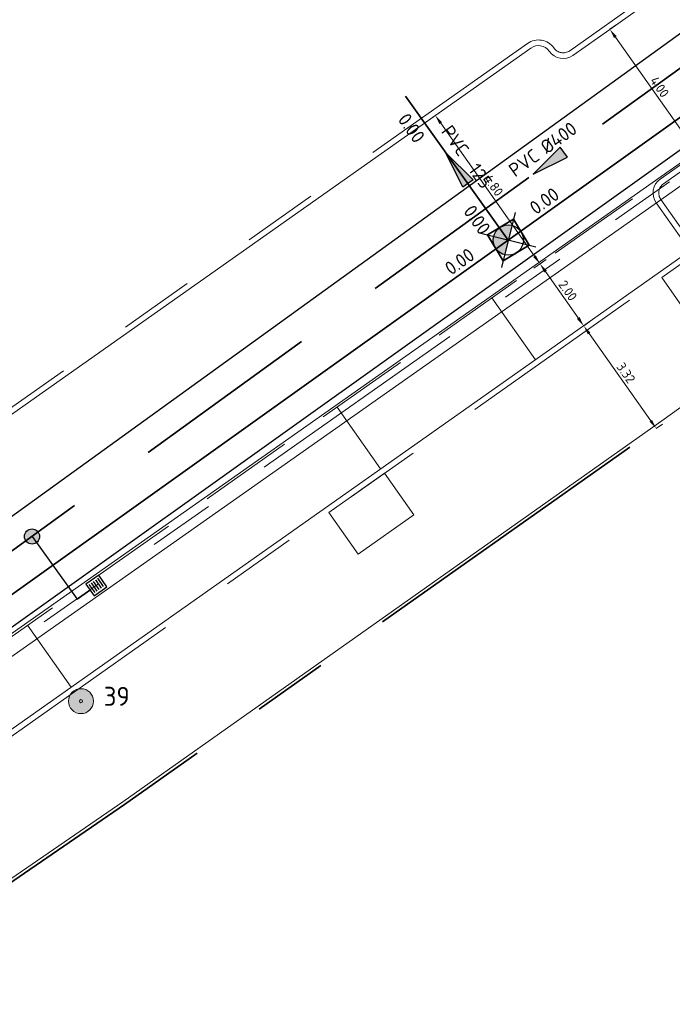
# Model space of a CAD drawing. Header units: metres. Extents: x 92403 to 95147, y 464428 to 465602.
# Tile 531 of 568: x 93356 to 93373, y 465283 to 465309. Entities that reach past the tile are written whole.
import ezdxf
from ezdxf.enums import TextEntityAlignment as Align

# ---------------------------------------------------------------- set-up
doc = ezdxf.new("R2010")
doc.units = ezdxf.units.M
for name, pattern in [('DASHED', [0.75, 0.5, -0.25]), ('RI-GWA', [18.45, 6, -1.8, 1.75, -1.8, 1.75, -1.8, 1.75, -1.8]), ('RI-HWA', [7.4, 5, -2.4]), ('RI-HWA_KOLKAANSLUITING', [4.3, 2.5, -1.8]), ('VH-OPSLUITBAND_80X200', [14, 8, -2, 2, -2]), ('VH-TROTTOIRBAND', [15, 5, -2, 2, -2, 2, -2])]:
    doc.linetypes.add(name, pattern=pattern)
doc.layers.get('0').update_dxf_attribs({"linetype": 'CONTINUOUS'})
doc.layers.get('Defpoints').update_dxf_attribs({"linetype": 'CONTINUOUS'})
for name, color, linetype, lineweight, true_color in [('B-OI-RI-GWA_TRANSPORTLEIDING-G', 7, 'RI-GWA', 18, 0xff8400), ('B-XX-KL-ET_LS_OV_LICHTMAST-S', 7, 'CONTINUOUS', 9, 0xff0026), ('N-OI-RI-HWA_STROOMRICHTING-S', 7, 'CONTINUOUS', 25, 0x007bff), ('N-OI-RI-HWA_TRANSPORTLEIDING-G', 7, 'RI-HWA', 35, 0x007bff)]:
    doc.layers.add(name, color=color, linetype=linetype, lineweight=lineweight, true_color=true_color)
for name, color, linetype, lineweight in [('B-WE-VH-VERHARDING_FUNDERING-G', 252, 'CONTINUOUS', 18), ('N-RO-VH-KANTOPSLUITING_ELEMENT_STALENSTRIP-G', 7, 'CONTINUOUS', 9), ('N-RO-VW-MARKERING-G', 7, 'CONTINUOUS', 9), ('N-WE-GK-KISTDAM-G', 40, 'CONTINUOUS', 30), ('N-WE-IE-MEUBILAIR_WEGMEUBILAIR_LICHTMAST-T25', 7, 'CONTINUOUS', 25), ('N-WE-RI-HWA_HULPSTUK-S', 150, 'CONTINUOUS', 25), ('N-WE-RI-HWA_KOLK_STRAATKOLK-S', 150, 'CONTINUOUS', 25), ('N-WE-RI-HWA_KOLKAANSLUITING-G', 150, 'RI-HWA_KOLKAANSLUITING', 25), ('N-WE-VH-KANTOPSLUITING_OPSLUITBAND_80X200-G', 7, 'VH-OPSLUITBAND_80X200', 35), ('N-WE-VH-KANTOPSLUITING_TROTTOIRBAND-G', 7, 'VH-TROTTOIRBAND', 35), ('N-WE-VH-KANTOPSLUITING_VOORKANTBAND-G', 50, 'CONTINUOUS', 35), ('V-OI-RI-GWA_RIOOLPUT_INSPECTIEPUT-S', 30, 'CONTINUOUS', 25), ('V-OI-RI-GWA_TRANSPORTLEIDING-G', 30, 'RI-GWA-V', 35), ('V-WE-RI-GWA_STROOMRICHTING-S', 30, 'CONTINUOUS', 25), ('V-WE-RI-VOLSCHUIMEN-G', 130, 'CONTINUOUS-V', 35), ('X-XX-AL-M', 7, 'CONTINUOUS', 18)]:
    doc.layers.add(name, color=color, linetype=linetype, lineweight=lineweight)
doc.styles.add('NLCS-ISO', font='NLCS-ISO.ttf')
doc.styles.add('NLCS-ISO-M100-T25', font='NLCS-ISO.ttf', dxfattribs={"height": 0.25})
doc.styles.add('NLCS-ISO-M200-T25', font='NLCS-ISO.ttf', dxfattribs={"height": 0.5})
doc.linetypes.add('CONTINUOUS-V', pattern='A,3.5,[24,NLCS.SHX,S=0.5,R=0,X=0,Y=0],3.5', length=7)
doc.linetypes.add('RI-GWA-V', pattern='A,3,[24,NLCS.SHX,S=1,R=0,X=0,Y=0],3,-3', length=9)
doc.dimstyles.new('NLCS-M100-T25-PIJL_L2_H1', dxfattribs={"dimscale": 0.1, "dimtxt": 2.5, "dimasz": 2.5, "dimexe": 2, "dimexo": 2, "dimgap": 0.7, "dimtad": 1, "dimzin": 0, "dimdsep": 46, "dimtxsty": 'NLCS-ISO-M100-T25', "dimcen": 0, "dimdle": 2, "dimclrd": 256, "dimclre": 256, "dimclrt": 256, "dimadec": 1, "dimazin": 0, "dimtfac": 1, "dimtdec": 3, "dimtofl": 0, "dimtmove": 0, "dimatfit": 3, "dimfxl": 2, "dimfxlon": 1, "dimtfillclr": 256, "dimtolj": 1, "dimtzin": 0, "dimlwd": -1, "dimlwe": -1, "dimarcsym": 0})

# ---------------------------------------------------------------- blocks, each defined once
blk = doc.blocks.new('LIGHTWEL 4M')
at = {"true_color": 0xffffff}
h = blk.add_hatch(color=7, dxfattribs=at)
h.dxf.hatch_style = 1
edge = h.paths.add_edge_path()
edge.add_arc((0, 0), 0.33, 0, 360)
at = {"color": 18, "true_color": 0x000000}
for radius in [0.33, 0.04]:
    blk.add_circle((0, 0), radius, dxfattribs=at)
blk = doc.blocks.new('*D109')
at = {"layer": 'Defpoints', "color": 0, "transparency": 16777216}
for p in [(93367.219, 465306.473), (93366.546, 465305.999), (93369.986, 465302.551)]:
    blk.add_point(p, dxfattribs=at)
at = {"layer": 'X-XX-AL-M', "transparency": 16777216}
for p, q in [((93366.71, 465306.114), (93366.383, 465305.883)), ((93369.169, 465302.281), (93366.691, 465305.794)), ((93369.477, 465302.192), (93369.15, 465301.961))]:
    blk.add_line(p, q, dxfattribs=at)
for points in [[(93366.725, 465305.818), (93366.657, 465305.77), (93366.546, 465305.999)], [(93369.204, 465302.305), (93369.135, 465302.257), (93369.314, 465302.076)]]:
    blk.add_solid(points, dxfattribs=at)
at = {"layer": 'X-XX-AL-M', "transparency": 16777216, "insert": (93368.089, 465304.15), "char_height": 0.25, "attachment_point": 5, "rotation": 305.2047, "style": 'NLCS-ISO-M100-T25'}
blk.add_mtext('\\A1;4.80', dxfattribs=at)
blk = doc.blocks.new('*D114')
at = {"layer": 'Defpoints', "color": 0, "transparency": 16777216}
for p in [(93371.159, 465308.274), (93371.159, 465308.274), (93373.465, 465305.005)]:
    blk.add_point(p, dxfattribs=at)
at = {"layer": 'X-XX-AL-M', "transparency": 16777216}
for p, q in [((93371.159, 465308.274), (93371.322, 465308.389)), ((93373.321, 465305.21), (93371.303, 465308.069)), ((93373.465, 465305.005), (93373.628, 465305.121))]:
    blk.add_line(p, q, dxfattribs=at)
for points in [[(93371.337, 465308.093), (93371.269, 465308.045), (93371.159, 465308.274)], [(93373.355, 465305.234), (93373.287, 465305.186), (93373.465, 465305.005)]]:
    blk.add_solid(points, dxfattribs=at)
at = {"layer": 'X-XX-AL-M', "transparency": 16777216, "insert": (93372.471, 465306.752), "char_height": 0.25, "attachment_point": 5, "rotation": 305.2047, "style": 'NLCS-ISO-M100-T25'}
blk.add_mtext('\\A1;4.00', dxfattribs=at)
blk = doc.blocks.new('*D115')
at = {"layer": 'Defpoints', "color": 0, "transparency": 16777216}
for p in [(93369.314, 465302.076), (93370.467, 465300.442), (93370.467, 465300.442)]:
    blk.add_point(p, dxfattribs=at)
at = {"layer": 'X-XX-AL-M', "transparency": 16777216}
for p, q in [((93369.314, 465302.076), (93369.477, 465302.192)), ((93369.458, 465301.872), (93370.322, 465300.647)), ((93370.467, 465300.442), (93370.63, 465300.558))]:
    blk.add_line(p, q, dxfattribs=at)
for points in [[(93369.492, 465301.896), (93369.424, 465301.848), (93369.314, 465302.076)], [(93370.357, 465300.671), (93370.288, 465300.623), (93370.467, 465300.442)]]:
    blk.add_solid(points, dxfattribs=at)
at = {"layer": 'X-XX-AL-M', "transparency": 16777216, "insert": (93370.049, 465301.372), "char_height": 0.25, "attachment_point": 5, "rotation": 305.2047, "style": 'NLCS-ISO-M100-T25'}
blk.add_mtext('\\A1;2.00', dxfattribs=at)
blk = doc.blocks.new('*D116')
at = {"layer": 'Defpoints', "color": 0, "transparency": 16777216}
for p in [(93370.467, 465300.442), (93372.382, 465297.727), (93372.382, 465297.727)]:
    blk.add_point(p, dxfattribs=at)
at = {"layer": 'X-XX-AL-M', "transparency": 16777216}
for p, q in [((93370.467, 465300.442), (93370.63, 465300.558)), ((93370.611, 465300.238), (93372.238, 465297.931)), ((93372.382, 465297.727), (93372.546, 465297.842))]:
    blk.add_line(p, q, dxfattribs=at)
for points in [[(93370.645, 465300.262), (93370.577, 465300.214), (93370.467, 465300.442)], [(93372.272, 465297.955), (93372.204, 465297.907), (93372.382, 465297.727)]]:
    blk.add_solid(points, dxfattribs=at)
at = {"layer": 'X-XX-AL-M', "transparency": 16777216, "insert": (93371.584, 465299.197), "char_height": 0.25, "attachment_point": 5, "rotation": 305.2047, "style": 'NLCS-ISO-M100-T25'}
blk.add_mtext('\\A1;3.32', dxfattribs=at)
blk = doc.blocks.new('STRAATKOLK 415X375')
at = {"layer": 'N-WE-RI-HWA_KOLK_STRAATKOLK-S', "flags": 128}
blk.add_lwpolyline([(-0.415, 0), (0, 0), (0, 0.375), (-0.415, 0.375)], close=True, dxfattribs=at)
for points in [[(-0.344, 0.055), (-0.344, 0.32)], [(-0.275, 0.055), (-0.275, 0.32)], [(-0.207, 0.055), (-0.207, 0.32)], [(-0.137, 0.055), (-0.137, 0.32)], [(-0.068, 0.055), (-0.068, 0.32)]]:
    blk.add_lwpolyline(points, dxfattribs=at)
blk = doc.blocks.new('*U276')
at = {"ltscale": 0.1}
blk.add_hatch(color=256, dxfattribs=at).paths.add_polyline_path([(-2.5, 0), (2.5, -0.83), (2.5, 0.83)])
at = {"ltscale": 0.1, "flags": 128}
blk.add_lwpolyline([(-2.5, 0), (2.5, -0.83), (2.5, 0.83)], close=True, dxfattribs=at)
at = {"ltscale": 0.1, "style": 'NLCS-ISO'}
for tag, p in [('MAT', (-0.5, 0.5)), ('BOBL', (-130.09, 0))]:
    blk.add_attdef(tag, text='', height=1.8, dxfattribs=at).set_placement(p, align=Align.BOTTOM_RIGHT)
for tag, p in [('DIA', (0.5, 0.5)), ('BOBR', (129.66, 0))]:
    blk.add_attdef(tag, text='', height=1.8, dxfattribs=at).set_placement(p, align=Align.BOTTOM_LEFT)
blk.add_attdef('JVA', text='', height=1.8, dxfattribs=at).set_placement((0, -1), align=Align.TOP_CENTER)
at = {"ltscale": 0.1, "style": 'NLCS-ISO', "flags": 1}
blk.add_attdef('PUTNR-L', text='', height=1.8, dxfattribs=at).set_placement((-0.82, -5.89), align=Align.BOTTOM_RIGHT)
blk.add_attdef('PUTNR-L', text='', height=1.8, dxfattribs=at).set_placement((1.95, -5.77), align=Align.BOTTOM_LEFT)
blk = doc.blocks.new('V-SRI-PUT_GWA-SO')
blk.add_hatch(color=256).paths.add_polyline_path([(1.41, 1.41, 0.664858), (-2, 0.02), (-2, -0.02, 0.196534), (-1.41, -1.41)])
at = {"ltscale": 0.1, "flags": 128}
for points in [[(-2.65, 2.65), (2.65, -2.65)], [(2.65, 2.65), (-2.65, -2.65)]]:
    blk.add_lwpolyline(points, dxfattribs=at)
at = {"flags": 128}
blk.add_lwpolyline([(-2, 2), (2, 2), (2, -2), (-2, -2)], close=True, dxfattribs=at)
at = {"lineweight": -3, "flags": 128}
blk.add_lwpolyline([(2, -2), (2, 2), (-2, 2), (-2, -2)], close=True, dxfattribs=at)
at = {"lineweight": -3}
blk.add_circle((0, 0), 2, dxfattribs=at)
blk = doc.blocks.new('SRI-HULP_INLAAT_KOLK-SO')
h = blk.add_hatch(color=256)
edge = h.paths.add_edge_path()
edge.add_arc((0, 0), 1, 0, 360)
blk.add_circle((0, 0), 1)
blk = doc.blocks.new('*U416')
at = {"ltscale": 0.1, "style": 'NLCS-ISO'}
for tag, p in [('MAT', (-1, 0.5)), ('BOBL', (-67.6, 0))]:
    blk.add_attdef(tag, text='', height=1.8, dxfattribs=at).set_placement(p, align=Align.BOTTOM_RIGHT)
for tag, p in [('DIA', (1, 0.5)), ('BOBR', (138.86, 0))]:
    blk.add_attdef(tag, text='', height=1.8, dxfattribs=at).set_placement(p, align=Align.BOTTOM_LEFT)
blk.add_attdef('JVA', text='', height=1.8, dxfattribs=at).set_placement((0, -1), align=Align.TOP_CENTER)
blk = doc.blocks.new('*U417')
at = {"ltscale": 0.1}
blk.add_hatch(color=256, dxfattribs=at).paths.add_polyline_path([(-2.5, 0), (2.5, 0.83), (2.5, -0.83)])
at = {"ltscale": 0.1, "flags": 128}
blk.add_lwpolyline([(-2.5, 0), (2.5, 0.83), (2.5, -0.83)], close=True, dxfattribs=at)
at = {"ltscale": 0.1, "style": 'NLCS-ISO'}
for tag, p in [('MAT', (-1, 0.5)), ('BOBL', (-5.78, -3.24))]:
    blk.add_attdef(tag, text='', height=1.8, dxfattribs=at).set_placement(p, align=Align.BOTTOM_RIGHT)
for tag, p in [('DIA', (1, 0.5)), ('BOBR', (5.08, -3.24))]:
    blk.add_attdef(tag, text='', height=1.8, dxfattribs=at).set_placement(p, align=Align.BOTTOM_LEFT)
blk.add_attdef('JVA', text='', height=1.8, dxfattribs=at).set_placement((0, -1), align=Align.TOP_CENTER)
blk = doc.blocks.new('*U418')
at = {"ltscale": 0.1, "style": 'NLCS-ISO'}
for tag, p in [('MAT', (-1, 0.5)), ('BOBL', (-104.55, 0))]:
    blk.add_attdef(tag, text='', height=1.8, dxfattribs=at).set_placement(p, align=Align.BOTTOM_RIGHT)
for tag, p in [('DIA', (1, 0.5)), ('BOBR', (104.38, 0))]:
    blk.add_attdef(tag, text='', height=1.8, dxfattribs=at).set_placement(p, align=Align.BOTTOM_LEFT)
blk.add_attdef('JVA', text='', height=1.8, dxfattribs=at).set_placement((0, -1), align=Align.TOP_CENTER)

msp = doc.modelspace()

# ---------------------------------------------------------------- linework, layer by layer
at = {"layer": 'B-OI-RI-GWA_TRANSPORTLEIDING-G', "flags": 128}
msp.add_lwpolyline([(93397.106, 465321.399), (93354.082, 465291.114), (93307.593, 465257.966), (93262.886304, 465225.82035), (93220.572, 465195.362)], dxfattribs=at)
at = {"layer": 'B-WE-VH-VERHARDING_FUNDERING-G', "lineweight": 13, "flags": 128}
for points in [[(93396.962099, 465321.603432), (93353.937478, 465291.317995), (93307.447456, 465258.169266), (93262.740357, 465226.023327), (93220.425949, 465195.564902)], [(93397.249901, 465321.194568), (93354.226522, 465290.910005), (93307.738544, 465257.762734), (93263.032251, 465225.617374), (93220.718051, 465195.159098)]]:
    msp.add_lwpolyline(points, dxfattribs=at)
at = {"layer": 'N-OI-RI-HWA_TRANSPORTLEIDING-G', "flags": 128}
msp.add_lwpolyline([(93346.971151, 465288.424159), (93392.102235, 465321.048566)], dxfattribs=at)
at = {"layer": 'N-RO-VH-KANTOPSLUITING_ELEMENT_STALENSTRIP-G', "color": 30, "flags": 128}
for points in [[(93374.000705, 465302.752168), (93372.529929, 465301.714471), (93373.308202, 465300.611388), (93374.778979, 465301.649086)], [(93365.204882, 465296.546327), (93363.734105, 465295.508629), (93364.512379, 465294.405546), (93365.983155, 465295.443244)]]:
    msp.add_lwpolyline(points, close=True, dxfattribs=at)
at = {"layer": 'N-RO-VW-MARKERING-G', "linetype": 'DASHED', "ltscale": 5, "flags": 128}
for points in [[(93351.332899, 465289.375626), (93354.095113, 465291.339157), (93372.490129, 465304.317653)], [(93369.189942, 465299.541539), (93368.036945, 465301.175735)], [(93365.104452, 465296.659045), (93363.951455, 465298.293242)], [(93356.933472, 465290.894058), (93355.780474, 465292.528254)]]:
    msp.add_lwpolyline(points, dxfattribs=at)
at = {"layer": 'N-WE-GK-KISTDAM-G', "flags": 128}
msp.add_lwpolyline([(93210.763383, 465172.872229), (93201.886615, 465183.30491), (93210.736267, 465190.814572), (93205.169395, 465197.317295), (93206.822913, 465198.616944), (93212.552339, 465191.915977), (93221.912831, 465199.326014), (93258.944729, 465226.336996), (93295.953077, 465253.330078), (93346.53177, 465289.031978), (93392.473191, 465322.242162), (93394.012746, 465320.086867), (93347.88791, 465287.143259), (93297.51444, 465251.166815), (93259.538016, 465223.634792), (93259.189039, 465224.121938), (93222.820307, 465198.132024), (93213.476267, 465190.734266), (93213.64833, 465190.531501), (93204.848671, 465183.064261), (93212.362775, 465174.233091)], dxfattribs=at)
at = {"layer": 'N-WE-RI-HWA_KOLKAANSLUITING-G', "flags": 128}
msp.add_lwpolyline([(93355.895295, 465294.875253), (93357.090238, 465293.217366), (93357.426903, 465293.460021)], dxfattribs=at)
at = {"layer": 'N-WE-VH-KANTOPSLUITING_OPSLUITBAND_80X200-G', "flags": 128}
msp.add_lwpolyline([(93353.682, 465284.598), (93358.341, 465287.797), (93372.64, 465297.909), (93377.86, 465301.672), (93385.335, 465306.978), (93387.657, 465308.656), (93396.043, 465314.559), (93402.429, 465319.166)], dxfattribs=at)
at = {"layer": 'N-WE-VH-KANTOPSLUITING_TROTTOIRBAND-G', "lineweight": 15}
for points in [[(93397.684277, 465327.261226), (93370.097659, 465307.70861, -0.414213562), (93369.67958, 465307.78079, 0.414213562), (93368.982782, 465307.90109), (93351.228378, 465295.374574), (93348.45903, 465293.405972), (93326.49643, 465277.793767), (93325.473877, 465277.070174), (93307.086234, 465264.058448), (93300.251947, 465259.186284), (93295.944924, 465256.115807)], [(93345.895412, 465285.326329), (93351.419806, 465289.253368, -0.415249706), (93351.838751, 465289.181801), (93352.55785, 465288.16259, 0.415249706), (93353.186267, 465288.05524), (93355.337692, 465289.584588), (93373.116778, 465302.128519, 0.414213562), (93373.225048, 465302.755637), (93372.504424, 465303.77701, -0.414213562), (93372.576604, 465304.195089), (93373.557122, 465304.886887, -0.414213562), (93373.975201, 465304.814707), (93374.695824, 465303.793335, 0.414373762), (93375.323144, 465303.685207), (93395.218279, 465317.811105, 0.414053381), (93395.326348, 465318.438081), (93394.605724, 465319.459454, -0.414213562), (93394.677904, 465319.877533), (93400.163503, 465323.747865)]]:
    msp.add_lwpolyline(points, format="xyb", dxfattribs=at)
at = {"layer": 'N-WE-VH-KANTOPSLUITING_VOORKANTBAND-G', "linetype": 'Continuous', "lineweight": 15}
for points in [[(93296.031997, 465255.993667), (93300.33902, 465259.064144), (93307.173094, 465263.936156), (93325.560522, 465276.94773), (93326.583207, 465277.671416), (93348.545938, 465293.283714), (93351.31507, 465295.252162), (93369.069257, 465307.778525, -0.414213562), (93369.557016, 465307.694315), (93369.557016, 465307.694315, 0.414213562), (93370.184134, 465307.586046), (93370.17822, 465307.581873), (93371.154149, 465308.270434), (93392.274932, 465323.26108), (93397.771033, 465327.138822), (93397.684277, 465327.261226)], [(93373.470647, 465305.009452), (93372.490129, 465304.317653, 0.414213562), (93372.381859, 465303.690535), (93373.102483, 465302.669162, -0.414213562)], [(93373.030303, 465302.251083), (93355.251, 465289.707), (93353.09936, 465288.177498, -0.415249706), (93352.680415, 465288.249064), (93351.961316, 465289.268276, 0.415249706), (93351.332899, 465289.375626), (93329.365977, 465273.76035), (93326.637409, 465271.829522, 0.414213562), (93326.530014, 465271.202253), (93327.252061, 465270.181886, -0.414213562), (93327.180464, 465269.763707), (93311.116656, 465258.396406), (93307.272444, 465255.655868, -0.414213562), (93306.854017, 465255.726001), (93306.128404, 465256.743834, 0.414213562), (93305.500763, 465256.849033), (93298.824268, 465252.089359, 0.414213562), (93298.719069, 465251.461719), (93299.444682, 465250.443885, -0.414213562), (93299.37455, 465250.025458), (93291.720442, 465244.568844, -0.414213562)]]:
    msp.add_lwpolyline(points, format="xyb", dxfattribs=at)
at = {"layer": 'N-WE-VH-KANTOPSLUITING_VOORKANTBAND-G', "linetype": 'Continuous', "lineweight": 15, "flags": 128}
msp.add_lwpolyline([(93353.636717, 465284.66395), (93358.295261, 465287.862637), (93372.593512, 465297.974108), (93377.813455, 465301.737067), (93385.288417, 465307.04304), (93387.610545, 465308.721132), (93395.996572, 465314.624151), (93402.382195, 465319.230879)], dxfattribs=at)
at = {"layer": 'V-OI-RI-GWA_TRANSPORTLEIDING-G', "flags": 128}
msp.add_lwpolyline([(93368.475814, 465302.705747), (93365.761617, 465306.504647)], dxfattribs=at)
at = {"layer": 'V-WE-RI-VOLSCHUIMEN-G', "flags": 128}
msp.add_lwpolyline([(93221.883432, 465198.338884), (93256.927536, 465223.384146), (93294.149789, 465249.623901), (93331.600968, 465276.372526), (93368.475814, 465302.705747), (93393.374941, 465320.491518)], dxfattribs=at)

# ---------------------------------------------------------------- block references
at = {"layer": 'B-XX-KL-ET_LS_OV_LICHTMAST-S'}
msp.add_blockref('LIGHTWEL 4M', (93357.188295, 465290.523057), dxfattribs=at)
at = {"layer": 'N-OI-RI-HWA_STROOMRICHTING-S'}
ref = msp.add_blockref('*U276', (93369.536693, 465304.736362), dxfattribs=dict(at, xscale=0.2, yscale=0.2, zscale=0.2, rotation=35.86245465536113))
ref.add_attrib('MAT', 'PVC', dxfattribs={"layer": '0', "ltscale": 0.1, "height": 0.36, "rotation": 35.8624547, "style": 'NLCS-ISO'}).set_placement((93369.397067, 465304.758821), align=Align.BOTTOM_RIGHT)
ref.add_attrib('DIA', '%%C400', dxfattribs={"layer": '0', "ltscale": 0.1, "height": 0.36, "rotation": 35.8624547, "style": 'NLCS-ISO'}).set_placement((93369.559152, 465304.875989), align=Align.BOTTOM_LEFT)
at = {"layer": 'N-WE-RI-HWA_HULPSTUK-S', "xscale": 0.2, "yscale": 0.2, "zscale": 0.2, "rotation": 35.86245465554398}
msp.add_blockref('SRI-HULP_INLAAT_KOLK-SO', (93355.895295, 465294.875253), dxfattribs=at)
at = {"layer": 'N-WE-RI-HWA_KOLK_STRAATKOLK-S', "rotation": 35.29170679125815}
msp.add_blockref('STRAATKOLK 415X375', (93357.873961, 465293.546742), dxfattribs=at)
at = {"layer": 'V-OI-RI-GWA_RIOOLPUT_INSPECTIEPUT-S', "xscale": 0.2, "yscale": 0.2, "zscale": 0.2, "rotation": 31.03604025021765}
msp.add_blockref('V-SRI-PUT_GWA-SO', (93368.475814, 465302.705747), dxfattribs=at)
at = {"layer": 'V-WE-RI-GWA_STROOMRICHTING-S'}
ref = msp.add_blockref('*U416', (93380.925378, 465311.598633), dxfattribs=dict(at, xscale=0.2, yscale=0.2, zscale=0.2, rotation=35.53871299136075))
ref.add_attrib('BOBL', '0.00', dxfattribs={"layer": '0', "ltscale": 0.1, "height": 0.36, "rotation": 35.538713, "style": 'NLCS-ISO'}).set_placement((93369.923559, 465303.739891), align=Align.BOTTOM_RIGHT)
at = {"layer": 'V-WE-RI-GWA_STROOMRICHTING-S', "xscale": 0.2, "yscale": 0.2, "zscale": 0.2, "rotation": 305.5446358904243}
msp.add_blockref('*U417', (93367.118716, 465304.605197), dxfattribs=at).add_auto_attribs({'MAT': 'PVC', 'DIA': '125', 'BOBL': '0.00', 'BOBR': '0.00'})
at = {"layer": 'V-WE-RI-GWA_STROOMRICHTING-S'}
ref = msp.add_blockref('*U418', (93350.038391, 465289.539137), dxfattribs=dict(at, xscale=0.2, yscale=0.2, zscale=0.2, rotation=35.53155111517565))
ref.add_attrib('BOBR', '0.00', dxfattribs={"layer": '0', "ltscale": 0.1, "height": 0.36, "rotation": 35.5315511, "style": 'NLCS-ISO'}).set_placement((93367.027884, 465301.671746), align=Align.BOTTOM_LEFT)

# ---------------------------------------------------------------- texts
at = {"layer": 'N-WE-IE-MEUBILAIR_WEGMEUBILAIR_LICHTMAST-T25', "insert": (93357.790725, 465290.90095), "char_height": 0.5, "attachment_point": 1, "style": 'NLCS-ISO-M200-T25'}
msp.add_mtext_dynamic_manual_height_columns('39', width=3.78348824, gutter_width=6.25, heights=[0], dxfattribs=at)

# ---------------------------------------------------------------- dimensions: what is measured, and where the dimension line sits
at = {"layer": 'X-XX-AL-M'}
for p1, p2, distance, picture, middle in [((93373.464732, 465305.005279), (93371.158737, 465308.273671), 0, '*D114', (93372.471069, 465306.751892)), ((93369.986313, 465302.5511), (93367.219119, 465306.473171), 0.823267, '*D109', (93368.08936, 465304.149941)), ((93369.313623, 465302.076488), (93370.46662, 465300.442292), 0, '*D115', (93370.049456, 465301.371807)), ((93370.46662, 465300.442292), (93372.382466, 465297.726876), 0, '*D116', (93371.583877, 465299.197001))]:
    dim = msp.add_aligned_dim(p1=p1, p2=p2, distance=distance, dimstyle='NLCS-M100-T25-PIJL_L2_H1', dxfattribs=at)
    dim.commit()
    dim.dimension.update_dxf_attribs({"geometry": picture, "text_midpoint": middle})

doc.saveas('drawing.dxf')
